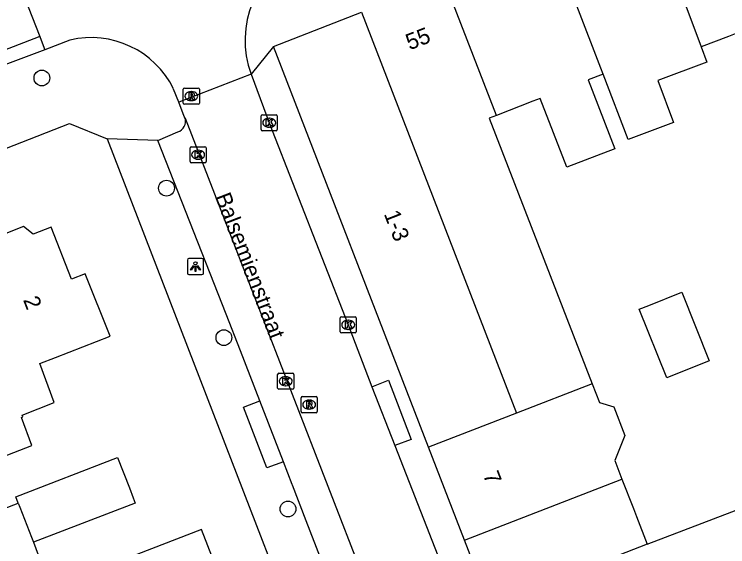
# Model space of a CAD drawing. Extents: x 161696 to 162377, y 380761 to 381673.
# Drawn here: x 161827.54 to 161871.77, y 381150.07 to 381183.08 of the extents above; entities that cross this region are included whole.
import ezdxf

# ---------------------------------------------------------------- set-up
doc = ezdxf.new("R2010")
doc.units = 0
for name, color, linetype in [('IMGEO_Boom', 7, 'Continuous'), ('IMGEO_Kolk', 7, 'Continuous'), ('IMGEO_Lichtpunt', 7, 'Continuous'), ('IMGEO_Openbare_ruimte_label', 7, 'Continuous'), ('IMGEO_Pand', 7, 'Continuous'), ('IMGEO_Pand_nummerreeks', 7, 'Continuous'), ('IMGEO_Rijbaan_lokaal_open', 7, 'Continuous'), ('IMGEO_Rioolput', 7, 'Continuous'), ('IMGEO_Voetpad_open', 7, 'Continuous')]:
    doc.layers.add(name, color=color, linetype=linetype)

msp = doc.modelspace()

# ---------------------------------------------------------------- linework, layer by layer
at = {"layer": 'IMGEO_Boom'}
for centre in [(161829.257, 381179.124), (161836.982, 381172.296), (161840.539, 381163.033), (161844.514, 381152.411)]:
    msp.add_circle(centre, 0.489, dxfattribs=at)
at = {"layer": 'IMGEO_Kolk'}
for p, q in [((161842.847, 381175.926), (161842.847, 381176.778)), ((161842.922, 381176.852), (161843.774, 381176.852)), ((161843.335, 381176.632), (161843.36, 381176.632)), ((161843.848, 381176.778), (161843.848, 381175.926)), ((161843.774, 381175.852), (161842.922, 381175.852)), ((161843.358, 381176.072), (161843.333, 381176.072)), ((161838.513, 381174.869), (161839.365, 381174.869)), ((161838.438, 381173.943), (161838.438, 381174.795)), ((161838.926, 381174.649), (161838.951, 381174.649)), ((161839.439, 381174.795), (161839.439, 381173.943)), ((161838.949, 381174.089), (161838.924, 381174.089)), ((161839.365, 381173.869), (161838.513, 381173.869)), ((161847.746, 381163.4), (161847.746, 381164.252)), ((161847.821, 381164.326), (161848.673, 381164.326)), ((161848.747, 381164.252), (161848.747, 381163.4)), ((161848.234, 381164.106), (161848.259, 381164.106)), ((161848.257, 381163.546), (161848.232, 381163.546)), ((161848.673, 381163.326), (161847.821, 381163.326)), ((161843.871, 381159.902), (161843.871, 381160.754)), ((161843.946, 381160.828), (161844.798, 381160.828)), ((161844.872, 381160.754), (161844.872, 381159.902)), ((161844.359, 381160.608), (161844.384, 381160.608)), ((161844.798, 381159.828), (161843.946, 381159.828)), ((161844.382, 381160.048), (161844.357, 381160.048))]:
    msp.add_line(p, q, dxfattribs=at)
for points in [[(161842.847, 381175.926), (161842.847, 381176.778)], [(161842.922, 381176.852), (161843.774, 381176.852)], [(161843.848, 381176.778), (161843.848, 381175.926)], [(161843.168, 381176.552), (161843.291, 381176.552), (161843.291, 381176.401), (161843.421, 381176.552), (161843.585, 381176.552), (161843.439, 381176.401), (161843.592, 381176.152), (161843.44, 381176.152), (161843.355, 381176.316), (161843.291, 381176.249), (161843.291, 381176.152), (161843.168, 381176.152), (161843.168, 381176.552)], [(161843.774, 381175.852), (161842.922, 381175.852)], [(161838.513, 381174.869), (161839.365, 381174.869)], [(161838.438, 381173.943), (161838.438, 381174.795)], [(161838.759, 381174.569), (161838.882, 381174.569), (161838.882, 381174.418), (161839.012, 381174.569), (161839.176, 381174.569), (161839.03, 381174.418), (161839.183, 381174.169), (161839.031, 381174.169), (161838.946, 381174.333), (161838.882, 381174.266), (161838.882, 381174.169), (161838.759, 381174.169), (161838.759, 381174.569)], [(161839.439, 381174.795), (161839.439, 381173.943)], [(161839.365, 381173.869), (161838.513, 381173.869)], [(161847.746, 381163.4), (161847.746, 381164.252)], [(161847.821, 381164.326), (161848.673, 381164.326)], [(161848.747, 381164.252), (161848.747, 381163.4)], [(161848.067, 381164.026), (161848.19, 381164.026), (161848.19, 381163.875), (161848.32, 381164.026), (161848.484, 381164.026), (161848.338, 381163.875), (161848.491, 381163.626), (161848.339, 381163.626), (161848.254, 381163.79), (161848.19, 381163.723), (161848.19, 381163.626), (161848.067, 381163.626), (161848.067, 381164.026)], [(161848.673, 381163.326), (161847.821, 381163.326)], [(161843.871, 381159.902), (161843.871, 381160.754)], [(161843.946, 381160.828), (161844.798, 381160.828)], [(161844.872, 381160.754), (161844.872, 381159.902)], [(161844.192, 381160.528), (161844.315, 381160.528), (161844.315, 381160.377), (161844.445, 381160.528), (161844.609, 381160.528), (161844.463, 381160.377), (161844.616, 381160.128), (161844.464, 381160.128), (161844.379, 381160.292), (161844.315, 381160.225), (161844.315, 381160.128), (161844.192, 381160.128), (161844.192, 381160.528)], [(161844.798, 381159.828), (161843.946, 381159.828)]]:
    msp.add_lwpolyline(points, dxfattribs=at)
for centre, start, end in [((161842.924, 381176.776), 91.552, 178.448), ((161842.924, 381176.776), 91.552, 178.448), ((161843.772, 381176.776), 1.552, 88.448), ((161843.772, 381176.776), 1.552, 88.448), ((161842.924, 381175.928), 181.552, 268.448), ((161842.924, 381175.928), 181.552, 268.448), ((161843.772, 381175.928), 271.552, 358.448), ((161843.772, 381175.928), 271.552, 358.448), ((161838.515, 381174.793), 91.552, 178.448), ((161838.515, 381174.793), 91.552, 178.448), ((161839.363, 381174.793), 1.552, 88.448), ((161839.363, 381174.793), 1.552, 88.448), ((161838.515, 381173.945), 181.552, 268.448), ((161838.515, 381173.945), 181.552, 268.448), ((161839.363, 381173.945), 271.552, 358.448), ((161839.363, 381173.945), 271.552, 358.448), ((161847.823, 381164.25), 91.552, 178.448), ((161847.823, 381164.25), 91.552, 178.448), ((161848.671, 381164.25), 1.552, 88.448), ((161848.671, 381164.25), 1.552, 88.448), ((161847.823, 381163.402), 181.552, 268.448), ((161847.823, 381163.402), 181.552, 268.448), ((161848.671, 381163.402), 271.552, 358.448), ((161848.671, 381163.402), 271.552, 358.448), ((161843.948, 381160.752), 91.552, 178.448), ((161843.948, 381160.752), 91.552, 178.448), ((161844.796, 381160.752), 1.552, 88.448), ((161844.796, 381160.752), 1.552, 88.448), ((161843.948, 381159.904), 181.552, 268.448), ((161843.948, 381159.904), 181.552, 268.448), ((161844.796, 381159.904), 271.552, 358.448), ((161844.796, 381159.904), 271.552, 358.448)]:
    msp.add_arc(centre, 0.0765, start, end, dxfattribs=at)
for centre, major_axis, ratio, start_param, end_param in [((161843.334, 381176.352), (-0.387, 0.002), 0.722429, 4.712389, 7.853982), ((161843.359, 381176.352), (-0.39, 0.002), 0.717154, 1.570796, 4.712389), ((161838.925, 381174.369), (-0.387, 0.002), 0.722429, 4.712389, 7.853982), ((161838.95, 381174.369), (-0.39, 0.002), 0.717154, 1.570796, 4.712389), ((161848.233, 381163.826), (-0.387, 0.002), 0.722429, 4.712389, 7.853982), ((161848.258, 381163.826), (-0.39, 0.002), 0.717154, 1.570796, 4.712389), ((161844.358, 381160.328), (-0.387, 0.002), 0.722429, 4.712389, 7.853982), ((161844.383, 381160.328), (-0.39, 0.002), 0.717154, 1.570796, 4.712389)]:
    msp.add_ellipse(centre, major_axis=major_axis, ratio=ratio, start_param=start_param, end_param=end_param, dxfattribs=at)
at = {"layer": 'IMGEO_Lichtpunt'}
for p, q in [((161838.276, 381167.843), (161838.276, 381167.036)), ((161838.276, 381167.843), (161838.276, 381167.036)), ((161839.178, 381167.938), (161838.37, 381167.938)), ((161839.178, 381167.938), (161838.37, 381167.938)), ((161839.272, 381167.036), (161839.272, 381167.843)), ((161839.272, 381167.036), (161839.272, 381167.843)), ((161838.37, 381166.942), (161839.178, 381166.942)), ((161838.37, 381166.942), (161839.178, 381166.942))]:
    msp.add_line(p, q, dxfattribs=at)
for points in [[(161838.65, 381167.507), (161838.689, 381167.479), (161838.501, 381167.217), (161838.463, 381167.244), (161838.65, 381167.507)], [(161838.752, 381167.459), (161838.799, 381167.459), (161838.799, 381167.137), (161838.752, 381167.137), (161838.752, 381167.459)], [(161838.862, 381167.479), (161838.9, 381167.506), (161839.087, 381167.244), (161839.048, 381167.216), (161838.862, 381167.479)]]:
    msp.add_lwpolyline(points, dxfattribs=at)
msp.add_circle((161838.775, 381167.641), 0.0994, dxfattribs=at)
for centre, start, end in [((161838.37, 381167.843), 90, 180), ((161838.37, 381167.843), 90, 180), ((161839.178, 381167.843), 0, 90), ((161839.178, 381167.843), 0, 90), ((161838.37, 381167.036), 180, 270), ((161838.37, 381167.036), 180, 270), ((161839.178, 381167.036), 270, 0), ((161839.178, 381167.036), 270, 360)]:
    msp.add_arc(centre, 0.0946, start, end, dxfattribs=at)
at = {"layer": 'IMGEO_Pand'}
for points in [[(161866.752, 381190.062), (161870.13, 381181.053)], [(161864.044, 381179.374), (161863.904, 381179.738), (161860.818, 381187.759)], [(161857.428, 381176.805), (161854.202, 381185.191)], [(161843.607, 381181.079), (161849.069, 381183.199)], [(161849.069, 381183.199), (161858.668, 381158.344)], [(161875.683, 381183.185), (161876.021, 381182.188), (161876.181, 381181.716), (161876.457, 381180.901), (161876.644, 381180.352), (161877.72, 381177.175), (161876.108, 381176.549), (161874.895, 381179.673), (161874.372, 381179.47), (161873.851, 381180.812), (161873.282, 381182.277), (161872.232, 381181.869), (161871.822, 381181.71), (161870.13, 381181.053)], [(161853.223, 381156.241), (161843.607, 381181.079)], [(161870.13, 381181.053), (161870.484, 381180.109), (161867.441, 381178.968), (161868.413, 381176.374), (161865.604, 381175.321), (161864.044, 381179.374)], [(161864.044, 381179.374), (161863.12, 381179.015), (161864.764, 381174.744), (161861.798, 381173.593), (161860.142, 381177.859), (161859.691, 381177.684), (161857.428, 381176.805)], [(161857.428, 381176.805), (161856.984, 381176.633), (161863.374, 381160.161)], [(161826.062, 381157.453), (161826.764, 381155.615), (161828.624, 381156.354), (161827.987, 381158.091), (161828.071, 381158.128), (161828.038, 381158.225), (161830.024, 381159.014), (161829.127, 381161.432), (161830.091, 381161.805), (161833.481, 381163.117), (161831.949, 381166.987), (161831.1, 381166.655), (161829.839, 381169.879), (161828.718, 381169.441), (161828.124, 381169.915), (161827.029, 381169.487), (161826.69, 381168.714), (161822.354, 381167.017)], [(161868.916, 381165.851), (161870.627, 381161.602), (161867.991, 381160.54), (161866.279, 381164.787), (161866.871, 381165.026), (161868.916, 381165.851)], [(161863.374, 381160.161), (161858.668, 381158.344)], [(161863.374, 381160.161), (161863.819, 381159.013), (161864.704, 381158.737), (161865.389, 381156.97), (161864.766, 381155.425), (161865.216, 381154.264)], [(161858.668, 381158.344), (161853.223, 381156.241)], [(161855.451, 381150.483), (161853.223, 381156.241)], [(161827.792, 381152.77), (161827.639, 381153.167), (161833.953, 381155.598), (161834.678, 381153.714), (161834.915, 381153.098), (161835.04, 381152.774), (161828.727, 381150.343)], [(161855.451, 381150.483), (161865.216, 381154.264)], [(161865.216, 381154.264), (161865.926, 381152.436), (161866.117, 381151.943), (161866.786, 381150.22)], [(161828.727, 381150.343), (161829.18, 381149.165), (161826.695, 381148.208), (161825.307, 381151.813), (161827.792, 381152.77)], [(161827.792, 381152.77), (161827.888, 381152.521), (161828.602, 381150.667), (161828.727, 381150.343)], [(161841.46, 381145.166), (161839.157, 381151.147), (161834.491, 381149.35), (161832.397, 381148.544), (161829.458, 381147.413), (161831.763, 381141.425)], [(161857.147, 381146.103), (161855.451, 381150.483)], [(161866.786, 381150.22), (161864.611, 381149.376), (161862.825, 381148.683), (161858.163, 381146.874), (161858.29, 381146.546), (161857.147, 381146.103)]]:
    msp.add_lwpolyline(points, dxfattribs=at)
at = {"layer": 'IMGEO_Rijbaan_lokaal_open'}
for points in [[(161827.449, 381185.976), (161829.124, 381181.692)], [(161829.124, 381181.692), (161784.298, 381164.35)], [(161829.124, 381181.692), (161829.275, 381181.306), (161829.444, 381180.877)], [(161830.99, 381181.473), (161829.444, 381180.877)], [(161829.444, 381180.877), (161826.606, 381179.813), (161826.307, 381179.697)], [(161842.227, 381179.366), (161837.736, 381177.625)], [(161842.227, 381179.366), (161843.348, 381176.352), (161848.247, 381163.826), (161849.716, 381159.992)], [(161837.736, 381177.625), (161837.414, 381178.445)], [(161838.128, 381176.641), (161838.086, 381176.732), (161837.736, 381177.625)], [(161838.128, 381176.641), (161855.826, 381131.012)], [(161849.716, 381159.992), (161851.128, 381156.352)], [(161851.128, 381156.352), (161854.512, 381147.731), (161859.931, 381133.78), (161860.811, 381131.453)]]:
    msp.add_lwpolyline(points, dxfattribs=at)
for centre, radius, start, end in [((161847.948, 381181.477), 6.098, 114.7634, 200.2481), ((161832.316, 381175.959), 5.672, 26.0018, 103.5238)]:
    msp.add_arc(centre, radius, start, end, dxfattribs=at)
at = {"layer": 'IMGEO_Rioolput'}
for p, q in [((161838.02, 381177.577), (161838.02, 381178.429)), ((161838.095, 381178.503), (161838.947, 381178.503)), ((161839.021, 381178.429), (161839.021, 381177.577)), ((161838.508, 381178.283), (161838.533, 381178.283)), ((161838.947, 381177.503), (161838.095, 381177.503)), ((161838.531, 381177.723), (161838.506, 381177.723)), ((161845.399, 381159.379), (161846.251, 381159.379)), ((161845.324, 381158.453), (161845.324, 381159.305)), ((161845.812, 381159.159), (161845.837, 381159.159)), ((161846.325, 381159.305), (161846.325, 381158.453)), ((161845.835, 381158.599), (161845.81, 381158.599)), ((161846.251, 381158.379), (161845.399, 381158.379))]:
    msp.add_line(p, q, dxfattribs=at)
for points in [[(161838.02, 381177.577), (161838.02, 381178.429)], [(161838.095, 381178.503), (161838.947, 381178.503)], [(161839.021, 381178.429), (161839.021, 381177.577)], [(161838.609, 381178.201), (161838.357, 381178.203), (161838.357, 381177.803)], [(161838.357, 381177.803), (161838.481, 381177.803), (161838.481, 381177.965), (161838.492, 381177.965)], [(161838.535, 381178.122), (161838.481, 381178.122), (161838.481, 381178.041)], [(161838.481, 381178.041), (161838.533, 381178.041)], [(161838.539, 381177.936), (161838.61, 381177.803), (161838.75, 381177.803), (161838.685, 381177.929)], [(161838.947, 381177.503), (161838.095, 381177.503)], [(161845.399, 381159.379), (161846.251, 381159.379)], [(161845.324, 381158.453), (161845.324, 381159.305)], [(161845.913, 381159.077), (161845.661, 381159.079), (161845.661, 381158.679)], [(161845.839, 381158.998), (161845.785, 381158.998), (161845.785, 381158.917)], [(161845.785, 381158.917), (161845.837, 381158.917)], [(161846.325, 381159.305), (161846.325, 381158.453)], [(161845.661, 381158.679), (161845.785, 381158.679), (161845.785, 381158.841), (161845.796, 381158.841)], [(161845.843, 381158.812), (161845.914, 381158.679), (161846.054, 381158.679), (161845.989, 381158.805)], [(161846.251, 381158.379), (161845.399, 381158.379)]]:
    msp.add_lwpolyline(points, dxfattribs=at)
for centre, radius, start, end in [((161838.097, 381178.427), 0.0765, 91.552, 178.448), ((161838.097, 381178.427), 0.0765, 91.552, 178.448), ((161838.945, 381178.427), 0.0765, 1.552, 88.448), ((161838.945, 381178.427), 0.0765, 1.552, 88.448), ((161838.491, 381177.912), 0.0533, 26.0293, 88.6989), ((161838.517, 381178.23), 0.19, 274.7715, 282.9687), ((161838.541, 381178.026), 0.0964, 77.0061, 93.1865), ((161838.555, 381178.083), 0.0378, 276.6634, 79.6772), ((161838.608, 381178.091), 0.109, 350.3612, 89.416), ((161838.606, 381178.091), 0.112, 277.5842, 350.9817), ((161838.59, 381177.876), 0.108, 29.5134, 73.7905), ((161838.097, 381177.579), 0.0765, 181.552, 268.448), ((161838.097, 381177.579), 0.0765, 181.552, 268.448), ((161838.945, 381177.579), 0.0765, 271.552, 358.448), ((161838.945, 381177.579), 0.0765, 271.552, 358.448), ((161845.401, 381159.303), 0.0765, 91.552, 178.448), ((161845.401, 381159.303), 0.0765, 91.552, 178.448), ((161846.249, 381159.303), 0.0765, 1.552, 88.448), ((161846.249, 381159.303), 0.0765, 1.552, 88.448), ((161845.821, 381159.106), 0.19, 274.7715, 282.9687), ((161845.845, 381158.902), 0.0964, 77.0061, 93.1865), ((161845.859, 381158.959), 0.0378, 276.6634, 79.6772), ((161845.912, 381158.967), 0.109, 350.3612, 89.416), ((161845.91, 381158.967), 0.112, 277.5842, 350.9817), ((161845.795, 381158.788), 0.0533, 26.0293, 88.6989), ((161845.894, 381158.752), 0.108, 29.5134, 73.7905), ((161845.401, 381158.455), 0.0765, 181.552, 268.448), ((161845.401, 381158.455), 0.0765, 181.552, 268.448), ((161846.249, 381158.455), 0.0765, 271.552, 358.448), ((161846.249, 381158.455), 0.0765, 271.552, 358.448)]:
    msp.add_arc(centre, radius, start, end, dxfattribs=at)
for centre, major_axis, ratio, start_param, end_param in [((161838.507, 381178.003), (-0.387, 0.002), 0.722429, 4.712389, 7.853982), ((161838.532, 381178.003), (-0.39, 0.002), 0.717154, 1.570796, 4.712389), ((161845.811, 381158.879), (-0.387, 0.002), 0.722429, 4.712389, 7.853982), ((161845.836, 381158.879), (-0.39, 0.002), 0.717154, 1.570796, 4.712389)]:
    msp.add_ellipse(centre, major_axis=major_axis, ratio=ratio, start_param=start_param, end_param=end_param, dxfattribs=at)
at = {"layer": 'IMGEO_Voetpad_open'}
for points in [[(161843.607, 381181.079), (161842.227, 381179.366)], [(161866.786, 381150.22), (161874.298, 381153.095), (161886.039, 381167.594), (161916.769, 381179.551)], [(161766.378, 381160.559), (161766.802, 381160.481), (161782.92, 381157.51), (161830.972, 381176.303), (161833.302, 381175.355)], [(161836.452, 381175.254), (161837.683, 381175.784)], [(161836.452, 381175.254), (161833.302, 381175.355)], [(161833.302, 381175.355), (161852.88, 381124.681), (161854.96, 381119.298), (161849.813, 381072.956)], [(161842.766, 381159.12), (161841.558, 381162.207), (161840.67, 381164.477), (161837.932, 381171.471), (161836.947, 381173.989), (161836.452, 381175.254)], [(161849.716, 381159.992), (161850.733, 381160.401), (161852.146, 381156.727), (161851.128, 381156.352)], [(161844.228, 381155.33), (161843.196, 381154.954), (161841.747, 381158.726), (161842.766, 381159.12)], [(161844.228, 381155.33), (161842.766, 381159.12)], [(161854.94, 381131.274), (161853.712, 381130.777), (161853.234, 381132.015), (161850.18, 381139.921), (161849.329, 381142.123), (161845.637, 381151.683), (161844.787, 381153.884), (161844.771, 381153.925), (161844.228, 381155.33)]]:
    msp.add_lwpolyline(points, dxfattribs=at)
msp.add_arc((161837.48, 381176.433), 0.68, 287.3533, 17.7652, dxfattribs=at)

# ---------------------------------------------------------------- texts
at = {"layer": 'IMGEO_Openbare_ruimte_label'}
msp.add_text('Balsemienstraat', height=1, rotation=291.1526, dxfattribs=at).set_placement((161839.971, 381171.785))
at = {"layer": 'IMGEO_Pand_nummerreeks'}
for s, rotation, p in [('55', 21.1959, (161852.051, 381180.839)), ('1-3', 291.399, (161850.441, 381170.703)), ('2', 291.3619, (161828.079, 381165.374)), ('7', 291.1776, (161856.586, 381154.529))]:
    msp.add_text(s, height=1, rotation=rotation, dxfattribs=at).set_placement(p)

doc.saveas('drawing.dxf')
